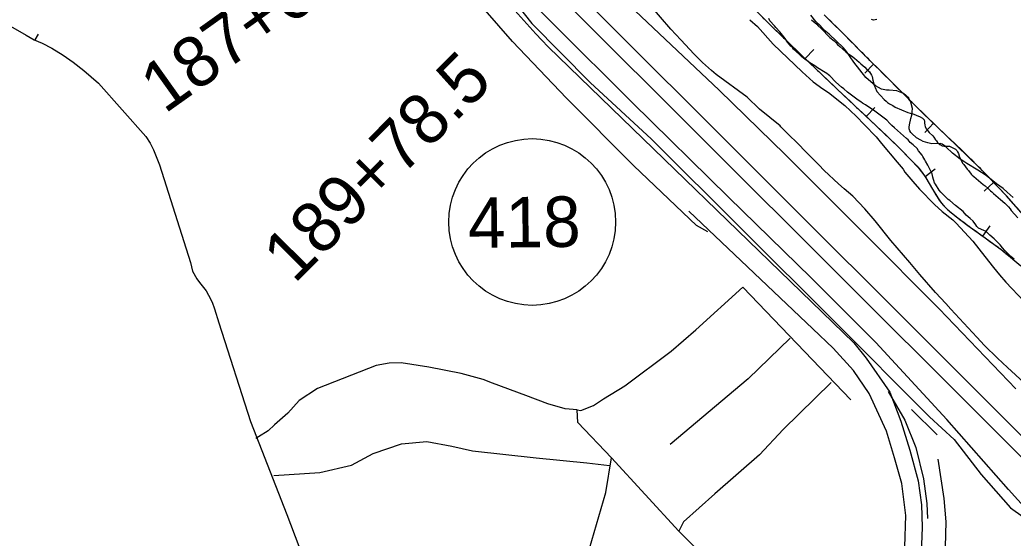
# Model space of a CAD drawing. Extents: x 3146026 to 3183936, y 897894 to 923344.
# Drawn here: x 3168564 to 3170529, y 907121 to 908147 of the extents above; entities that cross this region are included whole.
import ezdxf

# ---------------------------------------------------------------- set-up
doc = ezdxf.new("R2010")
doc.units = 0
for name, color, linetype in [('V-BORW-LINE', 7, 'Continuous'), ('V-LEVE-TOET', 7, 'Continuous'), ('V-ROAD-CNTR', 7, 'Continuous'), ('V-ROAD-IDEN', 7, 'Continuous'), ('V-SITE-VEGE', 7, 'Continuous'), ('V-SURV-IDEN', 7, 'Continuous'), ('V-SURV-LINE', 7, 'Continuous'), ('V-TOPO-SHOR', 7, 'Continuous'), ('V-WETL-SWMP', 7, 'Continuous')]:
    doc.layers.add(name, color=color, linetype=linetype)

msp = doc.modelspace()

# ---------------------------------------------------------------- linework, layer by layer
at = {"layer": 'V-BORW-LINE'}
for p, q in [((3170033.4, 908151.7), (3170041.7, 908143.5)), ((3170041.7, 908143.5), (3170050, 908135.4)), ((3170175.7, 908136.7), (3170165.6, 908146.9)), ((3170185.9, 908126.5), (3170175.7, 908136.7)), ((3170050, 908135.4), (3170058.3, 908127.3)), ((3170058.3, 908127.3), (3170066.7, 908119.2)), ((3170066.7, 908119.2), (3170075, 908111.1)), ((3170196, 908116.3), (3170185.9, 908126.5)), ((3170206.1, 908106.2), (3170196, 908116.3)), ((3170216.3, 908096), (3170206.1, 908106.2)), ((3170091.5, 908095.3), (3170099.6, 908087.5)), ((3170099.6, 908087.5), (3170107.7, 908079.7)), ((3170107.7, 908079.7), (3170115.9, 908072)), ((3170117.7, 908070.2), (3170134.9, 908088.3)), ((3170226.4, 908085.8), (3170216.3, 908096)), ((3170115.9, 908072), (3170124, 908064.2)), ((3170124, 908064.2), (3170132.1, 908056.4)), ((3170253, 908059.2), (3170235.4, 908041.5)), ((3170261.1, 908051.1), (3170248.9, 908063.4)), ((3170132.1, 908056.4), (3170140.3, 908048.7)), ((3170273.4, 908038.9), (3170261.1, 908051.1)), ((3170285.7, 908026.7), (3170273.4, 908038.9)), ((3170156.8, 908033), (3170165.2, 908025)), ((3170165.2, 908025), (3170173.6, 908017.1)), ((3170297.9, 908014.4), (3170285.7, 908026.7)), ((3170173.6, 908017.1), (3170181.9, 908009.1)), ((3170181.9, 908009.1), (3170190.3, 908001.2)), ((3170190.3, 908001.2), (3170198.7, 907993.2)), ((3170310.2, 908002.2), (3170297.9, 908014.4)), ((3170322.5, 907990), (3170310.2, 908002.2)), ((3170198.7, 907993.2), (3170207.1, 907985.2)), ((3170223.5, 907969.7), (3170231.5, 907962.2)), ((3170231.5, 907962.2), (3170239.5, 907954.7)), ((3170238.5, 907955.6), (3170255.7, 907973.7)), ((3170366.1, 907947.2), (3170350.4, 907962.4)), ((3170239.5, 907954.7), (3170247.5, 907947.1)), ((3170247.5, 907947.1), (3170255.4, 907939.6)), ((3170255.4, 907939.6), (3170263.4, 907932)), ((3170371.6, 907942.2), (3170354.3, 907924.2)), ((3170382, 907932), (3170366.1, 907947.2)), ((3170263.4, 907932), (3170271.4, 907924.5)), ((3170397.8, 907916.9), (3170382, 907932)), ((3170287.3, 907909.4), (3170295.2, 907901.8)), ((3170295.2, 907901.8), (3170302.9, 907894.1)), ((3170413.7, 907901.8), (3170397.8, 907916.9)), ((3170429.5, 907886.7), (3170413.7, 907901.8)), ((3170302.9, 907894.1), (3170310.7, 907886.3)), ((3170310.7, 907886.3), (3170318.4, 907878.5)), ((3170445.2, 907871.4), (3170429.5, 907886.7)), ((3170318.4, 907878.5), (3170326, 907870.7)), ((3170326, 907870.7), (3170333.6, 907862.9)), ((3170349.4, 907845), (3170356.7, 907834.4)), ((3170355, 907836.8), (3170374.9, 907851.9)), ((3170488.6, 907827.4), (3170474.8, 907841.8)), ((3170356.7, 907834.4), (3170363.2, 907823.2)), ((3170363.2, 907823.2), (3170369.7, 907812)), ((3170490.1, 907825.1), (3170472, 907807.9)), ((3170502.2, 907812.8), (3170488.6, 907827.4)), ((3170369.7, 907812), (3170376.3, 907801)), ((3170515.8, 907798.2), (3170502.2, 907812.8)), ((3170376.3, 907801), (3170383.1, 907790.1)), ((3170383.1, 907790.1), (3170391, 907780)), ((3170529.1, 907783.4), (3170515.8, 907798.2)), ((3170542.5, 907768.5), (3170529.1, 907783.4)), ((3170404.8, 907766.8), (3170409.7, 907762.8)), ((3170409.7, 907762.8), (3170414.6, 907758.9)), ((3170414.6, 907758.9), (3170419.6, 907755)), ((3170419.6, 907755), (3170424.6, 907751.2)), ((3170424.6, 907751.2), (3170429.6, 907747.4)), ((3170429.6, 907747.4), (3170434.7, 907743.6)), ((3170448.3, 907733.7), (3170456.9, 907727.6)), ((3170456.9, 907727.6), (3170465.5, 907721.4)), ((3170469.1, 907718.9), (3170483.6, 907739.2)), ((3170465.5, 907721.4), (3170474.1, 907715.3)), ((3170474.1, 907715.3), (3170482.7, 907709.1)), ((3170482.7, 907709.1), (3170491.2, 907702.9)), ((3170491.2, 907702.9), (3170499.7, 907696.6)), ((3170517.2, 907682.7), (3170526.3, 907675.1)), ((3170526.3, 907675.1), (3170535.4, 907667.5))]:
    msp.add_line(p, q, dxfattribs=at)
for points in [[(3170017, 908168), (3170050, 908135.4)], [(3170196, 908116.3), (3170155.4, 908157.1)], [(3170050, 908135.4), (3170083.4, 908103.1)], [(3170236.6, 908075.6), (3170196, 908116.3)], [(3170083.4, 908103.1), (3170115.9, 908072)], [(3170115.9, 908072), (3170148.4, 908040.9)], [(3170285.7, 908026.7), (3170236.6, 908075.6)], [(3170148.4, 908040.9), (3170181.9, 908009.1)], [(3170334.8, 907977.7), (3170285.7, 908026.7)], [(3170181.9, 908009.1), (3170215.5, 907977.3)], [(3170215.5, 907977.3), (3170247.5, 907947.1)], [(3170397.8, 907916.9), (3170334.8, 907977.7)], [(3170247.5, 907947.1), (3170279.4, 907917)], [(3170279.4, 907917), (3170310.7, 907886.3)], [(3170460.8, 907856), (3170397.8, 907916.9)], [(3170310.7, 907886.3), (3170341.2, 907854.9)], [(3170341.2, 907854.9), (3170356.7, 907834.5)], [(3170515.8, 907798.2), (3170460.8, 907856)], [(3170356.7, 907834.5), (3170376.2, 907800.8)], [(3170376.2, 907800.8), (3170386.9, 907784.8)], [(3170386.9, 907784.8), (3170400, 907770.9)], [(3170568.8, 907738.5), (3170515.8, 907798.2)], [(3170400, 907770.9), (3170419.6, 907755)], [(3170419.6, 907755), (3170439.7, 907739.9)], [(3170439.7, 907739.9), (3170474.1, 907715.3)], [(3170474.1, 907715.3), (3170508, 907690.1)], [(3170508, 907690.1), (3170544.4, 907659.9)]]:
    msp.add_lwpolyline(points, dxfattribs=at)
for points in [[(3170075, 908111.1), (3170083.4, 908103.1), (3170091.5, 908095.3)], [(3170248.9, 908063.4), (3170236.6, 908075.6), (3170226.4, 908085.8)], [(3170140.3, 908048.7), (3170148.4, 908040.9), (3170156.8, 908033)], [(3170207.1, 907985.2), (3170215.5, 907977.3), (3170223.5, 907969.7)], [(3170350.4, 907962.4), (3170334.8, 907977.7), (3170322.5, 907990)], [(3170271.4, 907924.5), (3170279.4, 907917), (3170287.3, 907909.4)], [(3170333.6, 907862.9), (3170341.2, 907854.9), (3170349.4, 907845)], [(3170474.8, 907841.8), (3170460.8, 907856), (3170445.2, 907871.4)], [(3170391, 907780), (3170400, 907770.9), (3170404.8, 907766.8)], [(3170434.7, 907743.6), (3170439.7, 907739.9), (3170448.3, 907733.7)], [(3170499.7, 907696.6), (3170508, 907690.1), (3170517.2, 907682.7)]]:
    msp.add_spline(points, degree=3, dxfattribs=at)
at = {"layer": 'V-LEVE-TOET'}
for points in [[(3170575.5, 907155.7), (3170520, 907216.9), (3170398.2, 907355.8), (3170257.4, 907508.3), (3170129.6, 907635.9), (3169966.2, 907795.7), (3169775.1, 907983.4), (3169621.7, 908136.5), (3169558.9, 908199.9)], [(3169781.3, 908165.1), (3169947.6, 908007.9), (3170078.2, 907880.3), (3170234.2, 907723.8), (3170383.1, 907574.6), (3170534.3, 907416.3)]]:
    msp.add_lwpolyline(points, dxfattribs=at)
at = {"layer": 'V-ROAD-CNTR'}
msp.add_lwpolyline([(3169609, 908093.8), (3170213.9, 907507.2), (3170238.4, 907476.9), (3170285.4, 907409.8), (3170307, 907352.1), (3170324.6, 907294.8), (3170341.1, 907234), (3170347.5, 907186.8), (3170349.2, 907142.5), (3170347.3, 907090.6), (3170338.3, 907032.2), (3170241.3, 906630.7), (3170241.4, 906607.5), (3170248.8, 906577.9), (3170257.3, 906561), (3170268.3, 906542.8), (3170350.2, 906469.6), (3170371, 906459.8), (3170390.9, 906456.8), (3170413.1, 906456.6), (3170440.9, 906460.8), (3170471, 906466.8), (3171035.3, 906610)], dxfattribs=at)
msp.add_arc((3170860.8, 909319.1), 1751.7, 215.1322, 224.3871, dxfattribs=at)
at = {"layer": 'V-ROAD-IDEN'}
msp.add_circle((3169577.4, 907746.7), 165, dxfattribs=at)
at = {"layer": 'V-SITE-VEGE'}
for points in [[(3170550.3, 907429.2), (3170518.1, 907458.5), (3170498.3, 907477.1), (3170472.5, 907502.3), (3170457.3, 907519), (3170405.8, 907573.9), (3170396.1, 907585.1), (3170375.4, 907607.4), (3170344.6, 907642.8), (3170324.8, 907666.5), (3170287.1, 907710.2), (3170256.3, 907748.8), (3170235.6, 907773), (3170211.7, 907798.1), (3170194.6, 907812.6), (3170183.6, 907822.4), (3170155.5, 907848.9), (3170144.4, 907859.6), (3170120, 907884.3), (3170101.6, 907903.4), (3170085, 907919.2), (3170069.4, 907935), (3170068, 907937.3), (3170027.5, 907970.4), (3170002.6, 907993.7), (3169941.7, 908039), (3169932.1, 908046.4), (3169914.1, 908062.7), (3169898, 908079), (3169871.3, 908107.4), (3169851.5, 908128.8), (3169811, 908175.8)], [(3170529.3, 907795.4), (3170517.3, 907806), (3170509.2, 907812.8), (3170496.3, 907822.5), (3170475.8, 907838.9), (3170459.5, 907849.5), (3170437.5, 907862.6), (3170429.4, 907867.9), (3170424.6, 907870.8), (3170408.9, 907882.9), (3170406.5, 907885.8), (3170399.3, 907892.1), (3170395.5, 907895.9), (3170388.8, 907900.8), (3170384.5, 907902.2), (3170368.2, 907901.4), (3170360.1, 907903.3), (3170351, 907906.3), (3170346.2, 907908.7), (3170338.1, 907913.5), (3170328.5, 907922.2), (3170326.6, 907923.7), (3170324.7, 907927.5), (3170323.3, 907930.9), (3170323.3, 907934.2), (3170323.8, 907939), (3170326.8, 907951.5), (3170328.7, 907958.2), (3170330.2, 907971.1), (3170326.5, 907984.1), (3170322.7, 907991.8), (3170312.2, 908001.4), (3170298.8, 908006.3), (3170283.9, 908007.4), (3170278.6, 908007.4), (3170268.6, 908009.8), (3170257.1, 908016.6), (3170252.3, 908020.5), (3170237.5, 908033), (3170214.2, 908063.4), (3170199.4, 908084.1), (3170193.2, 908091.3), (3170165.1, 908118.3), (3170155.5, 908126.5), (3170147, 908135.7), (3170138.8, 908143.9), (3170128.8, 908155.9)], [(3170007.9, 908147), (3170023.2, 908134), (3170054.2, 908098.8), (3170111.4, 908044.3), (3170133.4, 908024), (3170152.5, 908010.5), (3170163.5, 908003.2), (3170196.4, 907977.6), (3170218.4, 907956.4), (3170235.1, 907939), (3170258.4, 907915.4), (3170268.4, 907902.4), (3170299.9, 907865.3), (3170311.3, 907851.3), (3170315.1, 907845.5), (3170330.4, 907826.7), (3170343.7, 907811.8), (3170373.3, 907781.4), (3170388.6, 907767.4), (3170410.1, 907751), (3170416.3, 907744.7), (3170449.2, 907708.6), (3170461.5, 907693.6), (3170473.4, 907678.7), (3170490.1, 907656.5), (3170502, 907642.1), (3170514.9, 907627.6), (3170550.7, 907589)]]:
    msp.add_lwpolyline(points, dxfattribs=at)
at = {"layer": 'V-SURV-LINE'}
for points in [[(3169669.4, 908198.9), (3170742.4, 907127.5)], [(3170721.2, 907106.2), (3169648.2, 908177.6)]]:
    msp.add_lwpolyline(points, dxfattribs=at)
at = {"layer": 'V-TOPO-SHOR'}
for p, q in [((3168599.5, 908118.3), (3168593.3, 908107.4)), ((3170328, 907375.3), (3170378.7, 907325.3)), ((3170392.9, 907199.6), (3170380.9, 907277.5))]:
    msp.add_line(p, q, dxfattribs=at)
for points in [[(3167210.8, 910822.1), (3167517.8, 910465.3), (3167838, 910124.3), (3168224.6, 909716.7), (3168612.8, 909304.1), (3169010.1, 908878.3), (3169146, 908729.8), (3169231, 908622.7), (3169303.4, 908520.1), (3169397.7, 908380.4), (3169498.9, 908238.7), (3169576.4, 908139.5), (3169691.9, 908023), (3169813.4, 907910.7), (3170173.2, 907552.4), (3170363.5, 907360.7), (3170412.6, 907315.9), (3170466.2, 907247.1), (3170524.2, 907180.8), (3170574.4, 907145.4)], [(3169924.8, 907727), (3169902.4, 907740), (3169778.3, 907858.1), (3169645.2, 907991.9), (3169538.6, 908104.3), (3169484.3, 908165.8), (3169438.1, 908218.7), (3169301.6, 908413.6), (3169214, 908544.2), (3169166, 908607.5), (3169121, 908665.6), (3169072.8, 908720.6), (3168900.8, 908906.2), (3168830.4, 908982.5), (3168639.3, 909186.1), (3168479.2, 909352.7), (3168290.1, 909558.3), (3168180.3, 909667.8), (3168153.1, 909694.3), (3167850.5, 910026)], [(3168535.7, 908139.5), (3168575.8, 908116.7), (3168592, 908107.1), (3168607.4, 908100.5), (3168627, 908091.1), (3168649.3, 908076.9), (3168669.1, 908063.2), (3168690.2, 908046.6), (3168719.1, 908021.5), (3168812.8, 907916.3), (3168821.6, 907902.7), (3168828.1, 907889.8), (3168839.9, 907859.7), (3168901.4, 907666.6), (3168905.1, 907649.5), (3168913.6, 907634.4), (3168919, 907626.9), (3168932.1, 907610.7), (3168937, 907602), (3168944.2, 907587.9), (3168948.8, 907575.1), (3168957, 907547.4), (3169020.1, 907351.8), (3169092, 907167.4), (3169163.1, 906979.3)], [(3170236.7, 907978.5), (3170231.2, 907981.8), (3170228, 907984.6), (3170222.4, 907987.9), (3170201.7, 908003.7), (3170193.9, 908010.2), (3170189.2, 908013.5), (3170178.2, 908023.8), (3170166.2, 908035.9), (3170163.5, 908038.2), (3170160.7, 908041), (3170157, 908042.9), (3170142.3, 908052.2), (3170136.7, 908055.9), (3170127, 908061.5), (3170114.1, 908071.3), (3170110.4, 908074.6), (3170105.8, 908079.2), (3170094.8, 908089), (3170092.5, 908092.3), (3170089.3, 908095.1), (3170082.8, 908102.5), (3170078.2, 908110), (3170067.2, 908123), (3170059.4, 908131.8), (3170057.1, 908135.1), (3170047.9, 908145.3), (3170045.6, 908149.5)], [(3170130.3, 908147.2), (3170140.4, 908138.3), (3170143.6, 908135), (3170149.2, 908129.9), (3170166.7, 908112.2), (3170174.9, 908105.2), (3170178.2, 908102), (3170181.9, 908097.8), (3170186, 908094.1), (3170198.4, 908083.8), (3170202.1, 908080.6), (3170209, 908075.9), (3170215.5, 908071.2), (3170224.7, 908063.3), (3170227.9, 908059.6), (3170235.8, 908053.5), (3170239.9, 908048.9), (3170245, 908043.8), (3170248.6, 908037.7), (3170250, 908034.5), (3170251.4, 908027.5), (3170254.5, 908015.9), (3170256.4, 908012.7), (3170259.6, 908005.3), (3170273.8, 907989.4), (3170278, 907985.7), (3170280.7, 907983.4), (3170284.4, 907980.6), (3170290.9, 907977.3), (3170295.5, 907974), (3170320.9, 907963.7), (3170325.1, 907962.3), (3170329.2, 907961.4), (3170344.9, 907955.2), (3170349.5, 907952), (3170352.8, 907949.2), (3170353.7, 907945.5), (3170353.6, 907942.2), (3170354.1, 907939), (3170355, 907935.3), (3170357.7, 907930.2), (3170362.8, 907924.1), (3170370.2, 907917.6), (3170372, 907914.4), (3170375.2, 907909.7), (3170377.5, 907907.4), (3170379.4, 907904.1), (3170384, 907900.4), (3170388.6, 907897.6), (3170392.7, 907896.7), (3170398.8, 907897.1), (3170403.4, 907896.6), (3170412.2, 907892.4), (3170414.9, 907891), (3170417.7, 907888.2), (3170419.1, 907885.4), (3170420.9, 907882.6), (3170423.2, 907875.2), (3170429.6, 907862.7), (3170431.9, 907860.3), (3170437.9, 907851.5), (3170440.6, 907848.7), (3170446.1, 907841.7), (3170448.4, 907839.4), (3170451.7, 907837.1), (3170469.6, 907821.2), (3170473.8, 907818), (3170479.8, 907812.8), (3170484.4, 907808.7), (3170486.7, 907806.3), (3170490.4, 907803.1), (3170504.2, 907791.4)], [(3170531.3, 907673.2), (3170524.8, 907678.4), (3170512.9, 907690.5), (3170508.3, 907695.6), (3170503.2, 907701.6), (3170491.7, 907713.3), (3170483, 907720.7), (3170480.6, 907723), (3170475.6, 907727.7), (3170471.4, 907730), (3170460.3, 907734.3), (3170457.1, 907738), (3170455.3, 907741.2), (3170449.8, 907748.2), (3170444.3, 907753.8), (3170440.1, 907757.1), (3170436.4, 907760.3), (3170430, 907767.3), (3170415.2, 907779.4), (3170403.7, 907789.2), (3170400.9, 907791.1), (3170394, 907797.6), (3170385.8, 907806), (3170382.5, 907809.7), (3170375.2, 907821.3), (3170373.8, 907824.1), (3170370.2, 907835.7), (3170369.7, 907838.9), (3170368.8, 907842.2), (3170360.6, 907859.3), (3170356, 907867.2), (3170354.6, 907870), (3170350.5, 907876.5), (3170349.1, 907879.3), (3170342.2, 907887.7), (3170339, 907891.9), (3170331.2, 907899.8), (3170325.7, 907904.4), (3170321.5, 907909.1), (3170318.3, 907912.3), (3170294.3, 907933.3), (3170288.8, 907938), (3170285.1, 907941.7), (3170279.2, 907948.2), (3170263.5, 907960.3), (3170257.9, 907964.1), (3170252.9, 907967.8), (3170241.8, 907975.3), (3170236.7, 907978.5)], [(3170504.2, 907791.4), (3170512.5, 907784), (3170519.8, 907776.5), (3170523.1, 907772.8), (3170525.3, 907769.5), (3170538.2, 907754.7)], [(3170311.8, 907064.2), (3170314.9, 907103.4), (3170316.5, 907165.4), (3170308.8, 907228.7), (3170294.7, 907279.8), (3170278.5, 907332.9), (3170244.2, 907407.3), (3170213.4, 907452.6), (3170173.2, 907497.1), (3170132.8, 907535.4), (3169887.6, 907768.3)], [(3169691.1, 907100.2), (3169709.3, 907163.8), (3169723, 907211), (3169734.1, 907280), (3169667.7, 907350), (3169666.2, 907374.9), (3169673.5, 907373.7), (3169698.5, 907383.4), (3169718.5, 907396.3), (3169760.6, 907422.1), (3169852.4, 907491), (3169901.1, 907533.2), (3169994.3, 907617.6), (3170207.7, 907394.8)], [(3170087.8, 907516.9), (3170005, 907436.3), (3169850.6, 907305.9)], [(3169666.2, 907374.9), (3169642.5, 907376.6), (3169608.6, 907386.8), (3169564.6, 907403.4), (3169499, 907427.9), (3169480.6, 907434.6), (3169436.5, 907447.1), (3169372.7, 907459.2), (3169318.1, 907467.8), (3169294.3, 907467.4), (3169268.3, 907462.9), (3169152.3, 907417.4), (3169116.5, 907393.5), (3169094.1, 907368.2), (3169067.6, 907345.1), (3169054.9, 907333.1), (3169036, 907321.2), (3169030.7, 907318.2)], [(3170169.3, 907428.9), (3170073.8, 907336.2), (3170026.9, 907285.8), (3169939.1, 907208.4), (3169876.6, 907153.2), (3169867.8, 907134.8), (3169734.1, 907280)], [(3170282.1, 907411.4), (3170314.7, 907354.3), (3170336.3, 907300), (3170351.7, 907238.2), (3170358.1, 907189.4), (3170359.9, 907159.6)], [(3169066, 907244.9), (3169157.2, 907250.7), (3169219.7, 907265.6), (3169262.7, 907288.3), (3169319, 907307.5), (3169368.8, 907312.4), (3169418.2, 907302.8), (3169459.3, 907293.5), (3169585.1, 907279.8), (3169685.2, 907269.9), (3169730.6, 907264.6)], [(3170283.4, 906575.7), (3170303.6, 906713.8), (3170343, 906876.1), (3170378.3, 906998.3), (3170394.9, 907078.5), (3170396.8, 907152.9), (3170392.9, 907199.6)], [(3169867.8, 907134.8), (3170037.1, 906964.9), (3170119.3, 906865.5)]]:
    msp.add_lwpolyline(points, dxfattribs=at)
at = {"layer": 'V-WETL-SWMP'}
msp.add_lwpolyline([(3170259.7, 908147.3), (3170252.8, 908146.4), (3170249.1, 908147.8)], dxfattribs=at)

# ---------------------------------------------------------------- texts
at = {"layer": 'V-ROAD-IDEN'}
msp.add_text('418', height=100, rotation=0.7094, dxfattribs=at).set_placement((3169450.8, 907695.1))
at = {"layer": 'V-SURV-IDEN'}
for s, rotation, p in [('187+63.6', 35.51, (3168849.9, 907959.6)), ('189+78.5', 45.22, (3169107, 907623))]:
    msp.add_text(s, height=100, rotation=rotation, dxfattribs=at).set_placement(p)

doc.saveas('drawing.dxf')
